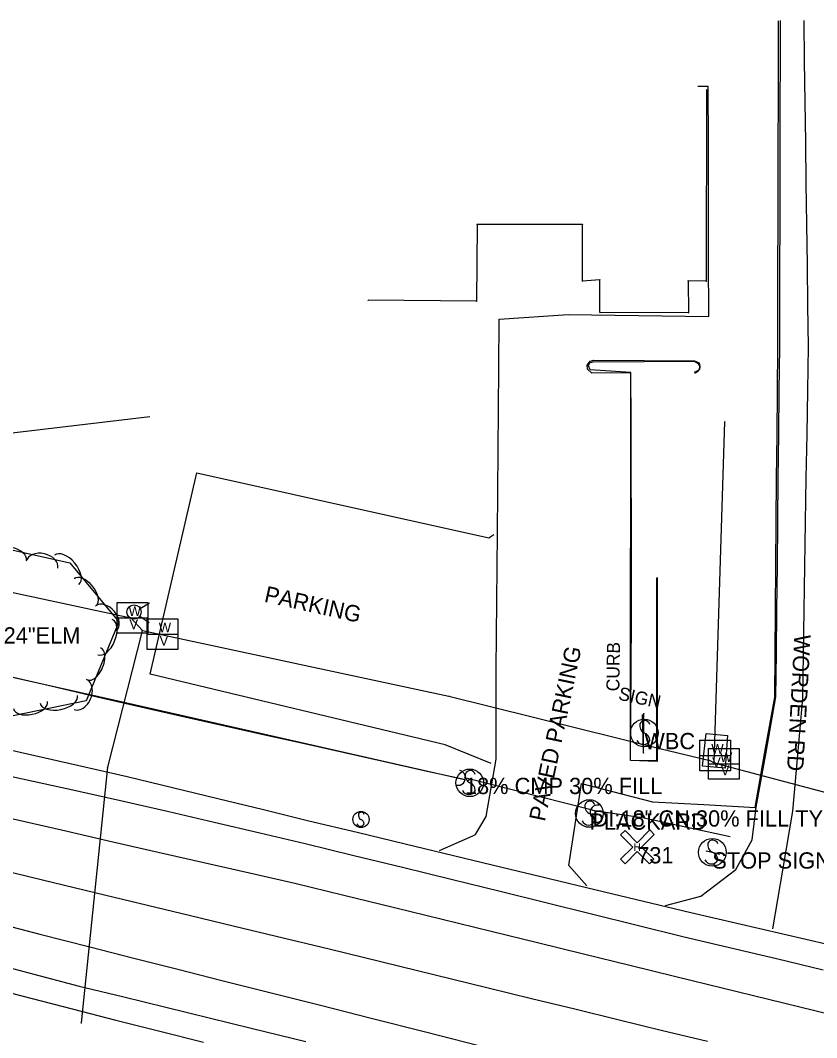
# Model space of a CAD drawing. Extents: x 1441650 to 1491889, y 345904 to 358319.
# Drawn here: x 1464061.5 to 1464305.9, y 350135.9 to 350448.3 of the extents above; entities that cross this region are included whole.
import ezdxf

# ---------------------------------------------------------------- set-up
doc = ezdxf.new("R2010")
doc.units = 0
for name, color, linetype in [('S_BUILDING', 7, 'Continuous'), ('S_CROSS_DRAIN', 7, 'Continuous'), ('S_CROSS_DRAIN_ANNOT', 7, 'Continuous'), ('S_CURB', 7, 'Continuous'), ('S_CURB_ANNOT', 7, 'Continuous'), ('S_DITCHLINE', 7, 'Continuous'), ('S_DRG_PT_SYM', 7, 'Continuous'), ('S_EDGE_CONCRETE', 7, 'Continuous'), ('S_EDGE_PAVEMENT', 7, 'Continuous'), ('S_EDGE_PAVEMENT_ANNOT', 7, 'Continuous'), ('S_MSC_PT_SYM', 7, 'Continuous'), ('S_PARKING', 7, 'Continuous'), ('S_PARKING_ANNOT', 7, 'Continuous'), ('S_PAVEMENT_CROWN', 7, 'Continuous'), ('S_PHOTO_CTL', 7, 'Continuous'), ('S_PHOTO_CTL_ANNOT', 7, 'Continuous'), ('S_SHOULDER', 7, 'Continuous'), ('S_SIGN', 7, 'Continuous'), ('S_SIGN_ANNOT', 7, 'Continuous'), ('S_STR_PT_SYM', 7, 'Continuous'), ('S_STREAM', 7, 'Continuous'), ('S_TREE', 7, 'Continuous'), ('S_TREE_ANNOT', 7, 'Continuous'), ('S_UTL_PT_SYM', 7, 'Continuous'), ('S_WATER_UTILITIES', 7, 'Continuous')]:
    doc.layers.add(name, color=color, linetype=linetype)

msp = doc.modelspace()

# ---------------------------------------------------------------- linework, layer by layer
at = {"layer": 'S_BUILDING'}
for p, q in [((1464272.07, 350426.93), (1464271.99, 350368.15)), ((1464201.64, 350385.57), (1464201.46, 350362)), ((1464234.03, 350385.6), (1464201.64, 350385.57)), ((1464233.97, 350368.2), (1464234.03, 350385.6)), ((1464239.34, 350368.62), (1464233.97, 350368.2)), ((1464239.36, 350358.6), (1464239.34, 350368.62)), ((1464271.99, 350368.15), (1464266.42, 350368.24)), ((1464266.42, 350368.24), (1464266.52, 350358.49)), ((1464201.46, 350362), (1464168.25, 350362.33)), ((1464266.52, 350358.49), (1464239.36, 350358.6))]:
    msp.add_line(p, q, dxfattribs=at)
at = {"layer": 'S_CROSS_DRAIN'}
msp.add_line((1464237.11, 350205.7), (1464197.94, 350215.69), dxfattribs=at)
for centre, start, end in [((1464195.82, 350215.68), 255.6388, 75.968), ((1464238.63, 350205), 77.1305, 257.4597)]:
    msp.add_arc(centre, 2.3, start, end, dxfattribs=at)
at = {"layer": 'S_CURB'}
for points in [[(1464248.76, 350220.99), (1464248.84, 350235.39), (1464248.93, 350249.8), (1464249.01, 350264.2), (1464249.09, 350278.6), (1464249.04, 350293.99), (1464248.98, 350309.37), (1464248.93, 350324.76), (1464248.87, 350340.14), (1464236.36, 350340.95), (1464235.84, 350342.16), (1464236.12, 350343.07), (1464237.29, 350343.4), (1464252.85, 350343.51), (1464268.42, 350343.61), (1464269.45, 350343), (1464269.99, 350341.93), (1464269.69, 350340.82), (1464268.29, 350340.13)], [(1464256.76, 350277.1), (1464256.76, 350263.06), (1464256.75, 350249.01), (1464256.75, 350234.97), (1464256.75, 350220.93), (1464248.76, 350220.99)]]:
    msp.add_lwpolyline(points, dxfattribs=at)
at = {"layer": 'S_DITCHLINE'}
for points in [[(1463945.42, 350272.61), (1463963.86, 350268.59), (1463982.29, 350264.57), (1463996.98, 350261.14), (1464011.66, 350257.71), (1464026.35, 350254.28), (1464041.03, 350250.85), (1464055.72, 350247.42), (1464070.4, 350243.99), (1464085.09, 350240.56), (1464099.77, 350237.13), (1464112.01, 350234.39), (1464124.25, 350231.66), (1464136.49, 350228.92), (1464148.73, 350226.19), (1464160.97, 350223.45), (1464173.21, 350220.71), (1464185.45, 350217.98), (1464197.69, 350215.24)], [(1464237.12, 350205.78), (1464252.94, 350203.37), (1464266.13, 350200.54), (1464279.32, 350197.7)]]:
    msp.add_lwpolyline(points, dxfattribs=at)
at = {"layer": 'S_DRG_PT_SYM'}
for points in [[(1464197.94, 350215.69), (1464197.94, 350215.74), (1464197.94, 350215.69), (1464197.89, 350215.69), (1464197.94, 350215.69), (1464197.94, 350215.64), (1464197.94, 350215.69), (1464197.99, 350215.69)], [(1464237.11, 350205.7), (1464237.11, 350205.75), (1464237.11, 350205.7), (1464237.06, 350205.7), (1464237.11, 350205.7), (1464237.11, 350205.65), (1464237.11, 350205.7), (1464237.16, 350205.7)]]:
    msp.add_lwpolyline(points, dxfattribs=at)
at = {"layer": 'S_EDGE_CONCRETE'}
msp.add_lwpolyline([(1464271.94, 350229.31), (1464278.52, 350228.7), (1464277.81, 350218.6), (1464270.84, 350219.3)], close=True, dxfattribs=at)
at = {"layer": 'S_EDGE_PAVEMENT'}
for points in [[(1464235.38, 350182.5), (1464229.78, 350188.78), (1464231.73, 350201.37), (1464233.68, 350213.97), (1464255.55, 350208.33), (1464271.28, 350207.45), (1464287.01, 350206.56), (1464290.02, 350223.51), (1464293.03, 350240.45), (1464293.14, 350253.88), (1464293.26, 350267.3), (1464293.37, 350280.73), (1464293.49, 350294.16), (1464293.6, 350307.59), (1464293.72, 350321.01), (1464293.84, 350334.44), (1464293.95, 350347.87), (1464293.98, 350360.4), (1464294.01, 350372.93), (1464294.04, 350385.47), (1464294.07, 350398), (1464294.11, 350410.53), (1464294.14, 350423.06), (1464294.17, 350435.6), (1464294.2, 350448.13)], [(1464259.44, 350176.45), (1464270.37, 350179.36), (1464281.08, 350187.57), (1464286.11, 350196.64), (1464287.33, 350206.62), (1464290.37, 350223.58), (1464293.4, 350240.53), (1464293.55, 350253.96), (1464293.69, 350267.39), (1464293.83, 350280.82), (1464293.97, 350294.25), (1464294.11, 350307.67), (1464294.26, 350321.1), (1464294.4, 350334.53), (1464294.54, 350347.96), (1464294.57, 350360.49), (1464294.6, 350373.02), (1464294.64, 350385.55), (1464294.67, 350398.08), (1464294.7, 350410.61), (1464294.73, 350423.14), (1464294.77, 350435.67), (1464294.8, 350448.21)], [(1464190.16, 350193.37), (1464200.39, 350197.82), (1464201.19, 350198.24), (1464204.43, 350203.85), (1464207.52, 350221.39), (1464207.51, 350235.24), (1464207.5, 350249.09), (1464207.7, 350269.96), (1464207.89, 350290.82), (1464208.01, 350303.51), (1464208.12, 350316.2), (1464208.23, 350328.89), (1464208.35, 350341.58), (1464208.42, 350356.55), (1464229.64, 350357.9), (1464251.19, 350357.61), (1464272.74, 350357.32), (1464272.71, 350374.97), (1464272.68, 350392.63), (1464272.65, 350410.28), (1464272.62, 350427.93), (1464269.46, 350427.99)], [(1464248.7, 350220.97), (1464248.72, 350235.4), (1464248.75, 350249.82), (1464248.77, 350264.24), (1464248.79, 350278.66), (1464248.81, 350294), (1464248.82, 350309.34), (1464248.84, 350324.68), (1464248.85, 350340.02), (1464236.91, 350339.97), (1464235.59, 350341.18), (1464235.45, 350342.43), (1464236.4, 350343.63), (1464237.46, 350343.9), (1464252.94, 350343.81), (1464268.42, 350343.72), (1464269.79, 350343.1), (1464269.98, 350342.01)], [(1464269.27, 350340.32), (1464269.96, 350341.05)], [(1464269.98, 350342.01), (1464269.96, 350341.05)], [(1464269.27, 350340.32), (1464268.42, 350339.83)], [(1464256.97, 350277.17), (1464256.96, 350263.06), (1464256.95, 350248.95), (1464256.94, 350234.83), (1464256.93, 350220.72), (1464248.7, 350220.97)], [(1464046.59, 350218.76), (1464062.1, 350215.36), (1464077.6, 350211.96), (1464093.11, 350208.56), (1464107.05, 350205.29), (1464121, 350202.03), (1464134.94, 350198.77), (1464148.88, 350195.51), (1464163.84, 350191.85), (1464178.79, 350188.2), (1464193.75, 350184.55), (1464208.7, 350180.89), (1464222.73, 350177.41), (1464236.75, 350173.93), (1464250.77, 350170.45), (1464264.8, 350166.97), (1464279.17, 350163.57), (1464293.53, 350160.17), (1464307.9, 350156.77)], [(1464048.61, 350159.93), (1464064.08, 350155.84), (1464079.55, 350151.75), (1464092.85, 350148.49), (1464106.15, 350145.23), (1464119.44, 350141.98), (1464132.74, 350138.72), (1464149.08, 350134.75)]]:
    msp.add_lwpolyline(points, dxfattribs=at)
at = {"layer": 'S_MSC_PT_SYM'}
for points in [[(1464252.87, 350235.46), (1464252.87, 350235.51), (1464252.87, 350235.46), (1464252.82, 350235.46), (1464252.87, 350235.46), (1464252.87, 350235.41), (1464252.87, 350235.46), (1464252.92, 350235.46)], [(1464252.76, 350223.35), (1464252.76, 350223.4), (1464252.76, 350223.35), (1464252.71, 350223.35), (1464252.76, 350223.35), (1464252.76, 350223.3), (1464252.76, 350223.35), (1464252.81, 350223.35)], [(1464272.1, 350193.19), (1464272.1, 350193.24), (1464272.1, 350193.19), (1464272.05, 350193.19), (1464272.1, 350193.19), (1464272.1, 350193.14), (1464272.1, 350193.19), (1464272.16, 350193.19)], [(1464275.93, 350192.23), (1464275.93, 350192.28), (1464275.93, 350192.23), (1464275.88, 350192.23), (1464275.93, 350192.23), (1464275.93, 350192.18), (1464275.93, 350192.23), (1464275.98, 350192.23)]]:
    msp.add_lwpolyline(points, dxfattribs=at)
at = {"layer": 'S_PARKING'}
msp.add_lwpolyline([(1464206.01, 350220.12), (1464191.83, 350225.76), (1464101.35, 350247.49), (1464115.61, 350309.28), (1464205.26, 350289.42), (1464206.81, 350290.39)], dxfattribs=at)
at = {"layer": 'S_PAVEMENT_CROWN'}
for points in [[(1464292.38, 350169.3), (1464295.49, 350187.35), (1464298.59, 350205.41), (1464300.12, 350222.79), (1464301.64, 350240.18), (1464301.86, 350253.68), (1464302.07, 350267.17), (1464302.28, 350280.67), (1464302.5, 350294.17), (1464302.71, 350307.67), (1464302.92, 350321.17), (1464303.14, 350334.66), (1464303.35, 350348.16), (1464303.19, 350360.67), (1464303.02, 350373.19), (1464302.85, 350385.7), (1464302.69, 350398.21), (1464302.52, 350410.73), (1464302.36, 350423.24), (1464302.19, 350435.75), (1464302.03, 350448.27)], [(1464058.38, 350203.31), (1464074.11, 350199.66), (1464089.83, 350196), (1464103.81, 350192.82), (1464117.79, 350189.64), (1464131.77, 350186.47), (1464145.75, 350183.29), (1464160.82, 350179.61), (1464175.89, 350175.93), (1464190.95, 350172.25), (1464206.02, 350168.58), (1464220.19, 350165.11), (1464234.35, 350161.64), (1464248.52, 350158.17), (1464262.68, 350154.7), (1464276.88, 350151.2), (1464291.08, 350147.71), (1464305.28, 350144.21), (1464319.48, 350140.72), (1464332.91, 350137.53), (1464346.35, 350134.33)], [(1464056.1, 350187.3), (1464071.71, 350183.51), (1464087.33, 350179.72), (1464100.49, 350176.57), (1464113.66, 350173.41), (1464126.83, 350170.26), (1464139.99, 350167.11), (1464156.26, 350163.14), (1464172.53, 350159.16), (1464188.79, 350155.19), (1464205.06, 350151.22), (1464218.34, 350147.97), (1464231.62, 350144.73), (1464244.89, 350141.48), (1464258.17, 350138.24), (1464272.33, 350134.86)], [(1464052.14, 350171.68), (1464067.48, 350167.72), (1464082.83, 350163.75), (1464096.32, 350160.33), (1464109.82, 350156.91), (1464123.31, 350153.49), (1464136.81, 350150.07), (1464153.16, 350145.93), (1464169.52, 350141.79), (1464185.88, 350137.65), (1464202.23, 350133.5)]]:
    msp.add_lwpolyline(points, dxfattribs=at)
at = {"layer": 'S_PHOTO_CTL'}
for p, q in [((1464245.71, 350198.14), (1464247.07, 350199.5)), ((1464249.45, 350194.41), (1464245.71, 350198.14)), ((1464247.07, 350199.5), (1464250.81, 350195.76)), ((1464250.81, 350195.76), (1464254.71, 350199.66)), ((1464256.06, 350198.31), (1464252.16, 350194.41)), ((1464254.71, 350199.66), (1464256.06, 350198.31)), ((1464245.71, 350190.67), (1464249.45, 350194.41)), ((1464252.16, 350194.41), (1464255.89, 350190.67)), ((1464250.8, 350193.05), (1464247.07, 350189.32)), ((1464254.54, 350189.32), (1464250.8, 350193.05)), ((1464247.07, 350189.32), (1464245.71, 350190.67)), ((1464255.89, 350190.67), (1464254.54, 350189.32))]:
    msp.add_line(p, q, dxfattribs=at)
at = {"layer": 'S_SHOULDER'}
for points in [[(1464048.34, 350226.54), (1464063.67, 350223.06), (1464078.99, 350219.59), (1464094.31, 350216.11), (1464108.23, 350212.71), (1464122.15, 350209.31), (1464136.07, 350205.91), (1464150, 350202.52), (1464164.81, 350198.95), (1464179.63, 350195.38), (1464194.44, 350191.81), (1464209.25, 350188.24), (1464223.76, 350184.77), (1464238.26, 350181.29), (1464252.77, 350177.82), (1464267.28, 350174.34), (1464281.39, 350171.05), (1464295.51, 350167.76), (1464309.63, 350164.46)], [(1464046.5, 350152.72), (1464061.95, 350148.72), (1464077.4, 350144.72), (1464090.82, 350141.31), (1464104.25, 350137.9), (1464117.68, 350134.49)]]:
    msp.add_lwpolyline(points, dxfattribs=at)
at = {"layer": 'S_SIGN'}
for p, q in [((1464252.7, 350223.53), (1464252.48, 350235.12)), ((1464252.76, 350223.35), (1464252.87, 350235.46)), ((1464275.93, 350192.23), (1464272.1, 350193.19))]:
    msp.add_line(p, q, dxfattribs=at)
for centre, radius in [((1464252.97, 350229.46), 4.24), ((1464199.43, 350214.14), 4.24), ((1464236.13, 350204.73), 4.24), ((1464166.03, 350202.89), 2.49), ((1464273.85, 350192.8), 4.24)]:
    msp.add_circle(centre, radius, dxfattribs=at)
for centre, radius, start, end in [((1464254.14, 350231.71), 2.55, 167.1196, 241.9813), ((1464253.1, 350231.62), 1.62, 16.5258, 156.8957), ((1464252.27, 350227.18), 2.38, 358.6529, 73.7063), ((1464252.71, 350228.06), 2.17, 204.641, 335.359), ((1464200.59, 350216.39), 2.55, 167.1196, 241.9813), ((1464199.55, 350216.29), 1.62, 16.5258, 156.8957), ((1464198.73, 350211.86), 2.38, 358.6529, 73.7063), ((1464199.17, 350212.74), 2.17, 204.641, 335.359), ((1464237.3, 350206.99), 2.55, 167.1196, 241.9813), ((1464236.26, 350206.89), 1.62, 16.5258, 156.8957), ((1464166.72, 350204.22), 1.5, 167.1196, 241.9813), ((1464166.11, 350204.16), 0.95, 16.5258, 156.8957), ((1464235.43, 350202.45), 2.38, 358.6529, 73.7063), ((1464165.88, 350202.07), 1.28, 204.641, 335.359), ((1464165.62, 350201.55), 1.4, 358.6529, 73.7063), ((1464235.87, 350203.34), 2.17, 204.641, 335.359), ((1464275.01, 350195.06), 2.55, 167.1196, 241.9813), ((1464273.97, 350194.96), 1.62, 16.5258, 156.8957), ((1464273.14, 350190.52), 2.38, 358.6529, 73.7063), ((1464273.58, 350191.4), 2.17, 204.641, 335.359)]:
    msp.add_arc(centre, radius, start, end, dxfattribs=at)
at = {"layer": 'S_STR_PT_SYM'}
for points in [[(1464272.07, 350426.93), (1464272.07, 350426.98), (1464272.07, 350426.93), (1464272.02, 350426.93), (1464272.07, 350426.93), (1464272.07, 350426.88), (1464272.07, 350426.93), (1464272.12, 350426.93)], [(1464201.64, 350385.57), (1464201.64, 350385.62), (1464201.64, 350385.57), (1464201.59, 350385.57), (1464201.64, 350385.57), (1464201.64, 350385.52), (1464201.64, 350385.57), (1464201.69, 350385.57)], [(1464234.03, 350385.6), (1464234.03, 350385.65), (1464234.03, 350385.6), (1464233.98, 350385.6), (1464234.03, 350385.6), (1464234.03, 350385.55), (1464234.03, 350385.6), (1464234.08, 350385.6)], [(1464233.97, 350368.2), (1464233.97, 350368.25), (1464233.97, 350368.2), (1464233.92, 350368.2), (1464233.97, 350368.2), (1464233.97, 350368.15), (1464233.97, 350368.2), (1464234.02, 350368.2)], [(1464239.34, 350368.62), (1464239.34, 350368.67), (1464239.34, 350368.62), (1464239.29, 350368.62), (1464239.34, 350368.62), (1464239.34, 350368.57), (1464239.34, 350368.62), (1464239.39, 350368.62)], [(1464266.42, 350368.24), (1464266.42, 350368.29), (1464266.42, 350368.24), (1464266.37, 350368.24), (1464266.42, 350368.24), (1464266.42, 350368.19), (1464266.42, 350368.24), (1464266.47, 350368.24)], [(1464271.99, 350368.15), (1464271.99, 350368.2), (1464271.99, 350368.15), (1464271.94, 350368.15), (1464271.99, 350368.15), (1464271.99, 350368.1), (1464271.99, 350368.15), (1464272.04, 350368.15)], [(1464168.25, 350362.33), (1464168.25, 350362.38), (1464168.25, 350362.33), (1464168.2, 350362.33), (1464168.25, 350362.33), (1464168.25, 350362.28), (1464168.25, 350362.33), (1464168.3, 350362.33)], [(1464201.46, 350362), (1464201.46, 350362.05), (1464201.46, 350362), (1464201.41, 350362), (1464201.46, 350362), (1464201.46, 350361.95), (1464201.46, 350362), (1464201.51, 350362)], [(1464239.36, 350358.6), (1464239.36, 350358.65), (1464239.36, 350358.6), (1464239.31, 350358.6), (1464239.36, 350358.6), (1464239.36, 350358.55), (1464239.36, 350358.6), (1464239.41, 350358.6)], [(1464266.52, 350358.49), (1464266.52, 350358.54), (1464266.52, 350358.49), (1464266.47, 350358.49), (1464266.52, 350358.49), (1464266.52, 350358.44), (1464266.52, 350358.49), (1464266.57, 350358.49)]]:
    msp.add_lwpolyline(points, dxfattribs=at)
at = {"layer": 'S_STREAM'}
for points in [[(1463941.5, 350307.02), (1464012.23, 350316.06), (1464101.19, 350326.66)], [(1464197.76, 350215.03), (1464091.49, 350239.26), (1463991.91, 350261.53), (1463944.64, 350272.49)]]:
    msp.add_lwpolyline(points, dxfattribs=at)
at = {"layer": 'S_TREE'}
msp.add_lwpolyline([(1464022.75, 350254.49), (1464003.22, 350262.82), (1463992.58, 350277.65), (1463998.72, 350301.57), (1464025.77, 350312.11), (1464048.87, 350298.49), (1464056.16, 350286.25), (1464076.68, 350281.7), (1464091.69, 350263.59), (1464081.71, 350239.34), (1464051.69, 350233.21), (1464024.62, 350242.92), (1464023.38, 350256.82)], dxfattribs=at)
for centre, major_axis, ratio, start_param, end_param in [((1464058.15, 350283.63), (-5.22, 1.16), 0.540696, 3.141593, 6.283185), ((1464068.15, 350281.15), (-4.84, 1.07), 0.685307, 3.141593, 6.283185), ((1464075.72, 350279.53), (-3.75, 4.52), 0.550079, 3.141593, 6.283185), ((1464081.38, 350272.71), (-3.41, 4.12), 0.540699, 3.141593, 6.283185), ((1464087.75, 350264.61), (-3.16, 3.81), 0.68531, 3.141593, 6.283185), ((1464087.45, 350258.88), (2.23, 5.43), 0.550071, 3.141606, 6.283198), ((1464084.08, 350250.68), (2.03, 4.94), 0.54069, 3.141605, 6.283198), ((1464079.92, 350241.26), (1.89, 4.58), 0.685299, 3.141614, 6.283207), ((1464064.59, 350238.01), (5.24, 1.07), 0.540691, 3.141593, 6.283185), ((1464073.28, 350239.79), (5.75, 1.17), 0.550072, 3.141593, 6.283185)]:
    msp.add_ellipse(centre, major_axis=major_axis, ratio=ratio, start_param=start_param, end_param=end_param, dxfattribs=at)
at = {"layer": 'S_UTL_PT_SYM'}
for points in [[(1464277.73, 350325.02), (1464277.73, 350325.07), (1464277.73, 350325.02), (1464277.68, 350325.02), (1464277.73, 350325.02), (1464277.73, 350324.97), (1464277.73, 350325.02), (1464277.78, 350325.02)], [(1464095.39, 350264.81), (1464095.39, 350264.86), (1464095.39, 350264.81), (1464095.34, 350264.81), (1464095.39, 350264.81), (1464095.39, 350264.76), (1464095.39, 350264.81), (1464095.44, 350264.81)], [(1464098.92, 350260.84), (1464098.92, 350260.89), (1464098.92, 350260.84), (1464098.87, 350260.84), (1464098.92, 350260.84), (1464098.92, 350260.79), (1464098.92, 350260.84), (1464098.97, 350260.84)], [(1464099, 350260.87), (1464099, 350260.92), (1464099, 350260.87), (1464098.95, 350260.87), (1464099, 350260.87), (1464099, 350260.82), (1464099, 350260.87), (1464099.05, 350260.87)], [(1464193.01, 350240.8), (1464193.01, 350240.85), (1464193.01, 350240.8), (1464192.96, 350240.8), (1464193.01, 350240.8), (1464193.01, 350240.75), (1464193.01, 350240.8), (1464193.06, 350240.8)], [(1464258.2, 350224.56), (1464258.2, 350224.61), (1464258.2, 350224.56), (1464258.15, 350224.56), (1464258.2, 350224.56), (1464258.2, 350224.51), (1464258.2, 350224.56), (1464258.25, 350224.56)], [(1464273.07, 350220.98), (1464273.07, 350221.03), (1464273.07, 350220.98), (1464273.02, 350220.98), (1464273.07, 350220.98), (1464273.07, 350220.93), (1464273.07, 350220.98), (1464273.12, 350220.98)], [(1464274.41, 350220.25), (1464274.41, 350220.3), (1464274.41, 350220.25), (1464274.36, 350220.25), (1464274.41, 350220.25), (1464274.41, 350220.2), (1464274.41, 350220.25), (1464274.46, 350220.25)], [(1464274.44, 350220.28), (1464274.44, 350220.33), (1464274.44, 350220.28), (1464274.39, 350220.28), (1464274.44, 350220.28), (1464274.44, 350220.23), (1464274.44, 350220.28), (1464274.49, 350220.28)], [(1464088.26, 350218.93), (1464088.26, 350218.98), (1464088.26, 350218.93), (1464088.21, 350218.93), (1464088.26, 350218.93), (1464088.26, 350218.88), (1464088.26, 350218.93), (1464088.31, 350218.93)], [(1464080.16, 350140.44), (1464080.16, 350140.49), (1464080.16, 350140.44), (1464080.11, 350140.44), (1464080.16, 350140.44), (1464080.16, 350140.39), (1464080.16, 350140.44), (1464080.21, 350140.44)]]:
    msp.add_lwpolyline(points, dxfattribs=at)
at = {"layer": 'S_WATER_UTILITIES'}
for p, q in [((1464274.44, 350220.28), (1464277.73, 350325.02)), ((1463900.05, 350306.97), (1464095.39, 350264.81)), ((1464091.16, 350269.53), (1464100.58, 350269.53)), ((1464091.16, 350260.11), (1464091.16, 350269.53)), ((1464098.28, 350267.65), (1464101.1, 350269.38)), ((1464100.58, 350269.53), (1464100.58, 350260.11)), ((1464091.16, 350264.84), (1464100.58, 350264.84)), ((1464095.39, 350264.81), (1464099, 350260.87)), ((1464098.16, 350265.34), (1464101.07, 350263.42)), ((1464100.43, 350264.51), (1464109.84, 350264.51)), ((1464100.43, 350255.1), (1464100.43, 350264.51)), ((1464109.84, 350264.51), (1464109.84, 350255.1)), ((1464098.92, 350260.84), (1464088.26, 350218.93)), ((1464100.58, 350260.11), (1464091.16, 350260.11)), ((1464099, 350260.87), (1464193.01, 350240.8)), ((1464100.43, 350259.82), (1464109.84, 350259.82)), ((1464109.84, 350255.1), (1464100.43, 350255.1)), ((1464193.01, 350240.8), (1464258.2, 350224.56)), ((1464270, 350227.21), (1464279.41, 350227.21)), ((1464270, 350217.79), (1464270, 350227.21)), ((1464279.41, 350227.21), (1464279.41, 350217.79)), ((1464258.2, 350224.56), (1464273.07, 350220.98)), ((1464270, 350222.52), (1464279.41, 350222.52)), ((1464272.67, 350224.7), (1464282.09, 350224.7)), ((1464272.67, 350215.29), (1464272.67, 350224.7)), ((1464282.09, 350224.7), (1464282.09, 350215.29)), ((1464272.67, 350220.01), (1464282.09, 350220.01)), ((1464273.07, 350220.98), (1464274.41, 350220.25)), ((1464274.41, 350220.25), (1464503.34, 350159.64)), ((1464088.26, 350218.93), (1464080.16, 350140.44)), ((1464279.41, 350217.79), (1464270, 350217.79)), ((1464282.09, 350215.29), (1464272.67, 350215.29))]:
    msp.add_line(p, q, dxfattribs=at)
msp.add_circle((1464096.38, 350266.6), 2.18, dxfattribs=at)

# ---------------------------------------------------------------- texts
at = {"layer": 'S_CROSS_DRAIN_ANNOT'}
for s, p in [('18% CMP 30% FILL', (1464197.94, 350210.69)), ('DI:18" CN:30% FILL TY:CMP', (1464237.11, 350200.7))]:
    msp.add_text(s, height=5, dxfattribs=at).set_placement(p)
at = {"layer": 'S_CURB_ANNOT'}
msp.add_text('CURB', height=4, rotation=89.1953, dxfattribs=at).set_placement((1464245.32, 350242.22))
at = {"layer": 'S_EDGE_PAVEMENT_ANNOT'}
msp.add_text('WORDEN RD', height=5, rotation=266.8802, dxfattribs=at).set_placement((1464299.05, 350259.78))
at = {"layer": 'S_PARKING_ANNOT'}
for s, height, rotation, p in [('PARKING', 5, 347.506, (1464136.08, 350269.77)), ('PAVED PARKING', 5.0003, 78.0917, (1464222.46, 350202.07))]:
    msp.add_text(s, height=height, rotation=rotation, dxfattribs=at).set_placement(p)
at = {"layer": 'S_PHOTO_CTL'}
msp.add_text('H', height=2.4, rotation=360, dxfattribs=at).set_placement((1464249.63, 350193.21))
at = {"layer": 'S_PHOTO_CTL_ANNOT'}
msp.add_text('731', height=5, dxfattribs=at).set_placement((1464250.8, 350189.41))
at = {"layer": 'S_SIGN_ANNOT'}
msp.add_text('SIGN', height=4, rotation=347.506, dxfattribs=at).set_placement((1464244.79, 350239.75))
for s, p in [('WBC', (1464252.97, 350224.46)), ('PLACKARD', (1464236.13, 350199.73)), ('STOP SIGN WORDEN ROAD', (1464273.85, 350187.8))]:
    msp.add_text(s, height=5, dxfattribs=at).set_placement(p)
at = {"layer": 'S_TREE_ANNOT'}
msp.add_text('24"ELM', height=5, dxfattribs=at).set_placement((1464056.36, 350256.91))
at = {"layer": 'S_WATER_UTILITIES'}
for s, p in [('W', (1464094.71, 350265.37)), ('V', (1464094.95, 350261.31)), ('W', (1464103.98, 350260.36)), ('V', (1464104.21, 350256.29)), ('W', (1464273.55, 350223.05)), ('W', (1464276.22, 350220.54)), ('V', (1464273.78, 350218.99)), ('V', (1464276.46, 350216.48))]:
    msp.add_text(s, height=3, rotation=360, dxfattribs=at).set_placement(p)

doc.saveas('drawing.dxf')
